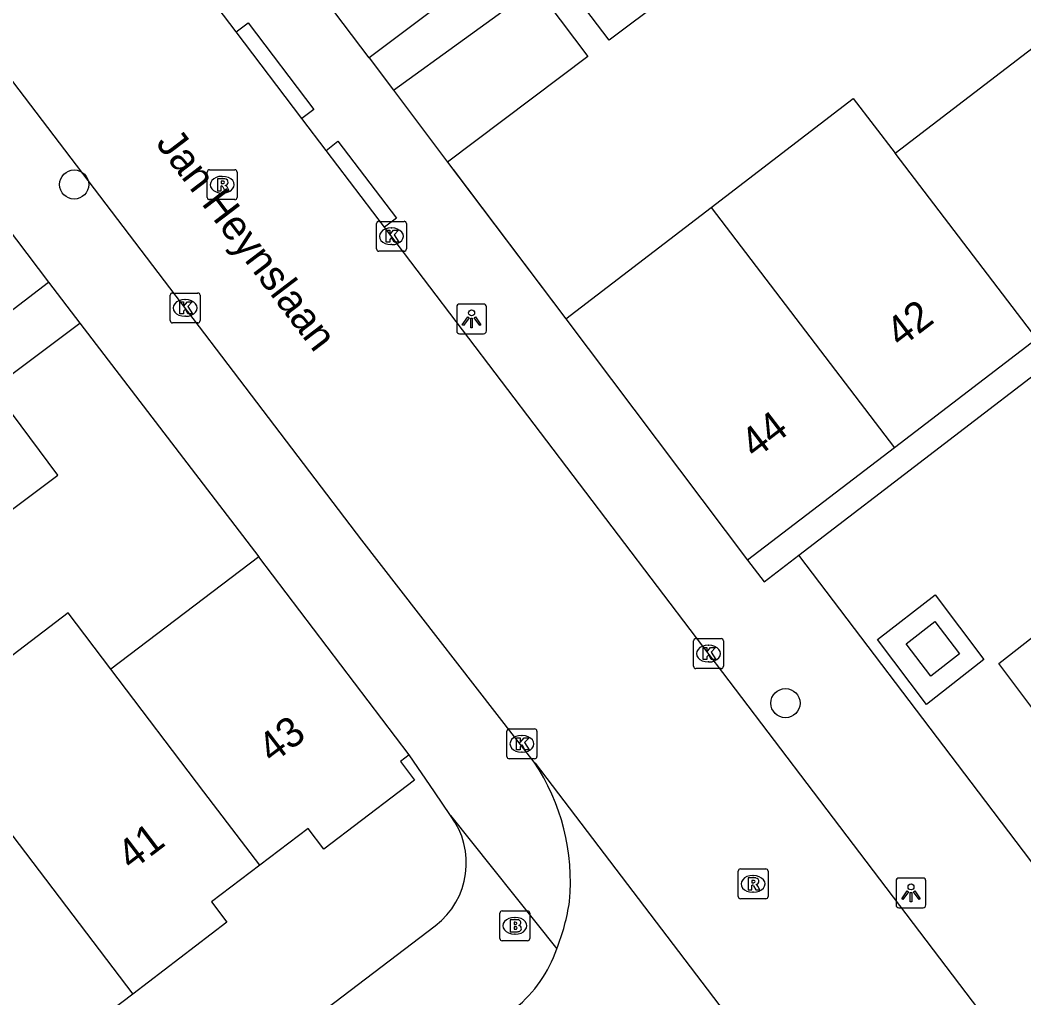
# Model space of a CAD drawing. Extents: x 160037 to 160839, y 385326 to 386441.
# Drawn here: x 160449.09 to 160482.72, y 385743.1 to 385775.85 of the extents above; entities that cross this region are included whole.
import ezdxf

# ---------------------------------------------------------------- set-up
doc = ezdxf.new("R2010")
doc.units = 0
for name, color, linetype in [('IMGEO_Boom', 7, 'Continuous'), ('IMGEO_Brandkraan', 7, 'Continuous'), ('IMGEO_Haag', 7, 'Continuous'), ('IMGEO_Kolk', 7, 'Continuous'), ('IMGEO_Lichtpunt', 7, 'Continuous'), ('IMGEO_Muur', 7, 'Continuous'), ('IMGEO_Openbare_ruimte_label', 7, 'Continuous'), ('IMGEO_Pand', 7, 'Continuous'), ('IMGEO_Pand_nummerreeks', 7, 'Continuous'), ('IMGEO_Rijbaan_lokaal_open', 7, 'Continuous'), ('IMGEO_Rioolput', 7, 'Continuous'), ('IMGEO_Voetpad_open', 7, 'Continuous')]:
    doc.layers.add(name, color=color, linetype=linetype)

msp = doc.modelspace()

# ---------------------------------------------------------------- linework, layer by layer
at = {"layer": 'IMGEO_Boom'}
for centre in [(160450.903, 385770.338), (160474.729, 385752.969)]:
    msp.add_circle(centre, 0.489, dxfattribs=at)
at = {"layer": 'IMGEO_Brandkraan'}
for p, q in [((160465.24, 385746.014), (160466.092, 385746.014)), ((160465.165, 385745.088), (160465.165, 385745.94)), ((160465.653, 385745.794), (160465.678, 385745.794)), ((160466.166, 385745.94), (160466.166, 385745.088)), ((160466.092, 385745.014), (160465.24, 385745.014)), ((160465.676, 385745.234), (160465.651, 385745.234))]:
    msp.add_line(p, q, dxfattribs=at)
for points in [[(160465.24, 385746.014), (160466.092, 385746.014)], [(160465.165, 385745.088), (160465.165, 385745.94)], [(160465.513, 385745.714), (160465.513, 385745.314), (160465.726, 385745.314)], [(160465.744, 385745.714), (160465.513, 385745.714)], [(160466.166, 385745.94), (160466.166, 385745.088)], [(160465.692, 385745.633), (160465.638, 385745.633), (160465.638, 385745.557)], [(160465.638, 385745.557), (160465.691, 385745.557)], [(160465.7, 385745.481), (160465.638, 385745.481), (160465.638, 385745.4)], [(160465.638, 385745.4), (160465.7, 385745.4)], [(160466.092, 385745.014), (160465.24, 385745.014)]]:
    msp.add_lwpolyline(points, dxfattribs=at)
for centre, radius, start, end in [((160465.242, 385745.938), 0.0765, 91.552, 178.448), ((160465.242, 385745.938), 0.0765, 91.552, 178.448), ((160466.09, 385745.938), 0.0765, 1.552, 88.448), ((160466.09, 385745.938), 0.0765, 1.552, 88.448), ((160465.748, 385745.569), 0.145, 59.4692, 91.5367), ((160465.773, 385745.616), 0.0922, 285.5137, 58.1501), ((160465.693, 385745.595), 0.0379, 267.8285, 90.9355), ((160465.701, 385745.44), 0.0404, 269.8759, 90.5077), ((160465.732, 385745.565), 0.251, 268.6676, 293.5347), ((160465.778, 385745.424), 0.105, 301.3115, 78.989), ((160465.242, 385745.09), 0.0765, 181.552, 268.448), ((160465.242, 385745.09), 0.0765, 181.552, 268.448), ((160466.09, 385745.09), 0.0765, 271.552, 358.448), ((160466.09, 385745.09), 0.0765, 271.552, 358.448)]:
    msp.add_arc(centre, radius, start, end, dxfattribs=at)
for centre, major_axis, ratio, start_param, end_param in [((160465.652, 385745.514), (-0.387, 0.002), 0.722429, 4.712389, 7.853982), ((160465.677, 385745.514), (-0.39, 0.002), 0.717154, 1.570796, 4.712389)]:
    msp.add_ellipse(centre, major_axis=major_axis, ratio=ratio, start_param=start_param, end_param=end_param, dxfattribs=at)
at = {"layer": 'IMGEO_Haag'}
msp.add_lwpolyline([(160480.555, 385754.62), (160479.594, 385753.869), (160478.775, 385754.955), (160479.736, 385755.706), (160480.555, 385754.62)], dxfattribs=at)
at = {"layer": 'IMGEO_Kolk'}
for p, q in [((160461.029, 385768.179), (160461.029, 385769.031)), ((160461.104, 385769.105), (160461.956, 385769.105)), ((160461.517, 385768.885), (160461.542, 385768.885)), ((160462.03, 385769.031), (160462.03, 385768.179)), ((160461.54, 385768.325), (160461.515, 385768.325)), ((160461.956, 385768.105), (160461.104, 385768.105)), ((160454.12, 385765.779), (160454.12, 385766.631)), ((160454.195, 385766.705), (160455.047, 385766.705)), ((160455.121, 385766.631), (160455.121, 385765.779)), ((160454.608, 385766.485), (160454.633, 385766.485)), ((160454.631, 385765.925), (160454.606, 385765.925)), ((160455.047, 385765.705), (160454.195, 385765.705)), ((160471.725, 385755.129), (160472.577, 385755.129)), ((160471.65, 385754.203), (160471.65, 385755.055)), ((160472.138, 385754.909), (160472.163, 385754.909)), ((160472.651, 385755.055), (160472.651, 385754.203)), ((160472.577, 385754.129), (160471.725, 385754.129)), ((160472.161, 385754.349), (160472.136, 385754.349)), ((160465.476, 385752.105), (160466.328, 385752.105)), ((160465.401, 385751.179), (160465.401, 385752.031)), ((160465.889, 385751.885), (160465.914, 385751.885)), ((160466.402, 385752.031), (160466.402, 385751.179)), ((160466.328, 385751.105), (160465.476, 385751.105)), ((160465.912, 385751.325), (160465.887, 385751.325))]:
    msp.add_line(p, q, dxfattribs=at)
for points in [[(160461.029, 385768.179), (160461.029, 385769.031)], [(160461.104, 385769.105), (160461.956, 385769.105)], [(160462.03, 385769.031), (160462.03, 385768.179)], [(160461.35, 385768.805), (160461.473, 385768.805), (160461.473, 385768.654), (160461.603, 385768.805), (160461.767, 385768.805), (160461.621, 385768.654), (160461.774, 385768.405), (160461.622, 385768.405), (160461.537, 385768.569), (160461.473, 385768.502), (160461.473, 385768.405), (160461.35, 385768.405), (160461.35, 385768.805)], [(160461.956, 385768.105), (160461.104, 385768.105)], [(160454.12, 385765.779), (160454.12, 385766.631)], [(160454.195, 385766.705), (160455.047, 385766.705)], [(160455.121, 385766.631), (160455.121, 385765.779)], [(160454.441, 385766.405), (160454.564, 385766.405), (160454.564, 385766.254), (160454.694, 385766.405), (160454.858, 385766.405), (160454.712, 385766.254), (160454.865, 385766.005), (160454.713, 385766.005), (160454.628, 385766.169), (160454.564, 385766.102), (160454.564, 385766.005), (160454.441, 385766.005), (160454.441, 385766.405)], [(160455.047, 385765.705), (160454.195, 385765.705)], [(160471.725, 385755.129), (160472.577, 385755.129)], [(160471.65, 385754.203), (160471.65, 385755.055)], [(160471.971, 385754.829), (160472.094, 385754.829), (160472.094, 385754.678), (160472.224, 385754.829), (160472.388, 385754.829), (160472.242, 385754.678), (160472.395, 385754.429), (160472.243, 385754.429), (160472.158, 385754.593), (160472.094, 385754.526), (160472.094, 385754.429), (160471.971, 385754.429), (160471.971, 385754.829)], [(160472.651, 385755.055), (160472.651, 385754.203)], [(160472.577, 385754.129), (160471.725, 385754.129)], [(160465.476, 385752.105), (160466.328, 385752.105)], [(160465.401, 385751.179), (160465.401, 385752.031)], [(160465.722, 385751.805), (160465.845, 385751.805), (160465.845, 385751.654), (160465.975, 385751.805), (160466.139, 385751.805), (160465.993, 385751.654), (160466.146, 385751.405), (160465.994, 385751.405), (160465.909, 385751.569), (160465.845, 385751.502), (160465.845, 385751.405), (160465.722, 385751.405), (160465.722, 385751.805)], [(160466.402, 385752.031), (160466.402, 385751.179)], [(160466.328, 385751.105), (160465.476, 385751.105)]]:
    msp.add_lwpolyline(points, dxfattribs=at)
for centre, start, end in [((160461.106, 385769.029), 91.552, 178.448), ((160461.106, 385769.029), 91.552, 178.448), ((160461.954, 385769.029), 1.552, 88.448), ((160461.954, 385769.029), 1.552, 88.448), ((160461.106, 385768.181), 181.552, 268.448), ((160461.106, 385768.181), 181.552, 268.448), ((160461.954, 385768.181), 271.552, 358.448), ((160461.954, 385768.181), 271.552, 358.448), ((160454.197, 385766.629), 91.552, 178.448), ((160454.197, 385766.629), 91.552, 178.448), ((160455.045, 385766.629), 1.552, 88.448), ((160455.045, 385766.629), 1.552, 88.448), ((160454.197, 385765.781), 181.552, 268.448), ((160454.197, 385765.781), 181.552, 268.448), ((160455.045, 385765.781), 271.552, 358.448), ((160455.045, 385765.781), 271.552, 358.448), ((160471.727, 385755.053), 91.552, 178.448), ((160471.727, 385755.053), 91.552, 178.448), ((160472.575, 385755.053), 1.552, 88.448), ((160472.575, 385755.053), 1.552, 88.448), ((160471.727, 385754.205), 181.552, 268.448), ((160471.727, 385754.205), 181.552, 268.448), ((160472.575, 385754.205), 271.552, 358.448), ((160472.575, 385754.205), 271.552, 358.448), ((160465.478, 385752.029), 91.552, 178.448), ((160465.478, 385752.029), 91.552, 178.448), ((160466.326, 385752.029), 1.552, 88.448), ((160466.326, 385752.029), 1.552, 88.448), ((160465.478, 385751.181), 181.552, 268.448), ((160465.478, 385751.181), 181.552, 268.448), ((160466.326, 385751.181), 271.552, 358.448), ((160466.326, 385751.181), 271.552, 358.448)]:
    msp.add_arc(centre, 0.0765, start, end, dxfattribs=at)
for centre, major_axis, ratio, start_param, end_param in [((160461.516, 385768.605), (-0.387, 0.002), 0.722429, 4.712389, 7.853982), ((160461.541, 385768.605), (-0.39, 0.002), 0.717154, 1.570796, 4.712389), ((160454.607, 385766.205), (-0.387, 0.002), 0.722429, 4.712389, 7.853982), ((160454.632, 385766.205), (-0.39, 0.002), 0.717154, 1.570796, 4.712389), ((160472.137, 385754.629), (-0.387, 0.002), 0.722429, 4.712389, 7.853982), ((160472.162, 385754.629), (-0.39, 0.002), 0.717154, 1.570796, 4.712389), ((160465.888, 385751.605), (-0.387, 0.002), 0.722429, 4.712389, 7.853982), ((160465.913, 385751.605), (-0.39, 0.002), 0.717154, 1.570796, 4.712389)]:
    msp.add_ellipse(centre, major_axis=major_axis, ratio=ratio, start_param=start_param, end_param=end_param, dxfattribs=at)
at = {"layer": 'IMGEO_Lichtpunt'}
for p, q in [((160463.717, 385766.241), (160463.717, 385765.434)), ((160463.717, 385766.241), (160463.717, 385765.434)), ((160464.619, 385766.336), (160463.811, 385766.336)), ((160464.619, 385766.336), (160463.811, 385766.336)), ((160464.713, 385765.434), (160464.713, 385766.241)), ((160464.713, 385765.434), (160464.713, 385766.241)), ((160463.811, 385765.34), (160464.619, 385765.34)), ((160463.811, 385765.34), (160464.619, 385765.34)), ((160478.436, 385747.017), (160478.436, 385746.21)), ((160478.436, 385747.017), (160478.436, 385746.21)), ((160479.338, 385747.112), (160478.53, 385747.112)), ((160479.338, 385747.112), (160478.53, 385747.112)), ((160479.432, 385746.21), (160479.432, 385747.017)), ((160479.432, 385746.21), (160479.432, 385747.017)), ((160478.53, 385746.116), (160479.338, 385746.116)), ((160478.53, 385746.116), (160479.338, 385746.116))]:
    msp.add_line(p, q, dxfattribs=at)
for points in [[(160464.091, 385765.905), (160464.13, 385765.877), (160463.942, 385765.615), (160463.904, 385765.642), (160464.091, 385765.905)], [(160464.193, 385765.857), (160464.24, 385765.857), (160464.24, 385765.535), (160464.193, 385765.535), (160464.193, 385765.857)], [(160464.303, 385765.877), (160464.341, 385765.904), (160464.528, 385765.642), (160464.489, 385765.614), (160464.303, 385765.877)], [(160478.81, 385746.681), (160478.849, 385746.653), (160478.661, 385746.391), (160478.623, 385746.418), (160478.81, 385746.681)], [(160479.022, 385746.653), (160479.06, 385746.68), (160479.247, 385746.418), (160479.208, 385746.39), (160479.022, 385746.653)], [(160478.912, 385746.633), (160478.959, 385746.633), (160478.959, 385746.311), (160478.912, 385746.311), (160478.912, 385746.633)]]:
    msp.add_lwpolyline(points, dxfattribs=at)
for centre in [(160464.216, 385766.039), (160478.935, 385746.815)]:
    msp.add_circle(centre, 0.0994, dxfattribs=at)
for centre, start, end in [((160463.811, 385766.241), 90, 180), ((160463.811, 385766.241), 90, 180), ((160464.619, 385766.241), 0, 90), ((160464.619, 385766.241), 0, 90), ((160463.811, 385765.434), 180, 270), ((160463.811, 385765.434), 180, 270), ((160464.619, 385765.434), 270, 0), ((160464.619, 385765.434), 270, 360), ((160478.53, 385747.017), 90, 180), ((160478.53, 385747.017), 90, 180), ((160479.338, 385747.017), 0, 90), ((160479.338, 385747.017), 0, 90), ((160478.53, 385746.21), 180, 270), ((160478.53, 385746.21), 180, 270), ((160479.338, 385746.21), 270, 0), ((160479.338, 385746.21), 270, 360)]:
    msp.add_arc(centre, 0.0946, start, end, dxfattribs=at)
at = {"layer": 'IMGEO_Muur'}
for points in [[(160463.603, 385770.841), (160467.371, 385765.845)], [(160451.094, 385765.697), (160457.084, 385757.875)]]:
    msp.add_lwpolyline(points, dxfattribs=at)
at = {"layer": 'IMGEO_Pand'}
for points in [[(160465.818, 385778.364), (160460.78, 385774.579)], [(160472.594, 385778.011), (160468.825, 385775.17), (160467.445, 385777.001)], [(160461.6, 385773.499), (160466.358, 385776.953), (160466.738, 385776.449)], [(160460.78, 385774.579), (160459.045, 385776.888)], [(160466.738, 385776.449), (160468.109, 385774.63), (160463.414, 385771.091)], [(160478.4, 385771.387), (160483.367, 385775.183), (160485.07, 385772.924), (160488.079, 385768.931)], [(160461.6, 385773.499), (160463.414, 385771.091)], [(160472.236, 385769.572), (160477.003, 385773.215), (160478.4, 385771.387)], [(160483.153, 385765.167), (160478.4, 385771.387)], [(160447.89, 385769.906), (160450.046, 385767.065)], [(160467.371, 385765.845), (160472.236, 385769.572)], [(160472.236, 385769.572), (160478.386, 385761.524)], [(160448.063, 385765.56), (160450.046, 385767.065)], [(160467.371, 385765.845), (160473.462, 385757.762)], [(160483.153, 385765.167), (160478.386, 385761.524)], [(160448.337, 385759.095), (160450.358, 385760.604), (160448.18, 385763.521)], [(160478.386, 385761.524), (160473.462, 385757.762)], [(160457.084, 385757.875), (160452.129, 385754.107)], [(160462.128, 385751.241), (160457.084, 385757.875)], [(160452.129, 385754.107), (160450.698, 385755.989), (160445.921, 385752.358), (160447.353, 385750.475)], [(160457.121, 385747.541), (160455.251, 385750), (160452.129, 385754.107)], [(160462.128, 385751.241), (160461.829, 385751.014), (160462.303, 385750.391), (160461.789, 385750), (160459.262, 385748.078), (160458.736, 385748.77), (160457.121, 385747.541)], [(160447.353, 385750.475), (160447.714, 385750), (160452.864, 385743.228)], [(160457.121, 385747.541), (160455.504, 385746.312), (160456.022, 385745.63), (160452.864, 385743.228)], [(160452.864, 385743.228), (160449.736, 385740.849), (160449.223, 385741.523), (160447.575, 385740.27)]]:
    msp.add_lwpolyline(points, dxfattribs=at)
at = {"layer": 'IMGEO_Rijbaan_lokaal_open'}
for points in [[(160456.328, 385775.448), (160445.768, 385789.344)], [(160466.313, 385750.996), (160460.541, 385758.433), (160440.269, 385785.051)], [(160458.532, 385772.547), (160456.328, 385775.448)], [(160459.341, 385771.483), (160458.532, 385772.547)], [(160461.3, 385768.906), (160459.341, 385771.483)], [(160490.796, 385730.087), (160475.667, 385750), (160461.3, 385768.906)], [(160466.313, 385750.996), (160466.344, 385750.961), (160476.157, 385738.065), (160476.427, 385737.611)]]:
    msp.add_lwpolyline(points, dxfattribs=at)
for centre, radius, start, end in [((160460.269, 385746.979), 7.257, 354.8618, 33.609), ((160460.502, 385747.364), 7.071, 338.1892, 351.5809), ((160462.943, 385746.146), 4.358, 308.9703, 341.1351)]:
    msp.add_arc(centre, radius, start, end, dxfattribs=at)
at = {"layer": 'IMGEO_Rioolput'}
for p, q in [((160455.362, 385769.905), (160455.362, 385770.757)), ((160455.437, 385770.831), (160456.289, 385770.831)), ((160455.85, 385770.611), (160455.875, 385770.611)), ((160456.363, 385770.757), (160456.363, 385769.905)), ((160455.873, 385770.051), (160455.848, 385770.051)), ((160456.289, 385769.831), (160455.437, 385769.831)), ((160473.144, 385746.49), (160473.144, 385747.342)), ((160473.219, 385747.416), (160474.071, 385747.416)), ((160474.145, 385747.342), (160474.145, 385746.49)), ((160473.632, 385747.196), (160473.657, 385747.196)), ((160474.071, 385746.416), (160473.219, 385746.416)), ((160473.655, 385746.636), (160473.63, 385746.636))]:
    msp.add_line(p, q, dxfattribs=at)
for points in [[(160455.362, 385769.905), (160455.362, 385770.757)], [(160455.437, 385770.831), (160456.289, 385770.831)], [(160456.363, 385770.757), (160456.363, 385769.905)], [(160455.951, 385770.529), (160455.699, 385770.531), (160455.699, 385770.131)], [(160455.699, 385770.131), (160455.823, 385770.131), (160455.823, 385770.293), (160455.834, 385770.293)], [(160455.877, 385770.45), (160455.823, 385770.45), (160455.823, 385770.369)], [(160455.823, 385770.369), (160455.875, 385770.369)], [(160455.881, 385770.264), (160455.952, 385770.131), (160456.092, 385770.131), (160456.027, 385770.257)], [(160456.289, 385769.831), (160455.437, 385769.831)], [(160473.144, 385746.49), (160473.144, 385747.342)], [(160473.219, 385747.416), (160474.071, 385747.416)], [(160474.145, 385747.342), (160474.145, 385746.49)], [(160473.733, 385747.114), (160473.481, 385747.116), (160473.481, 385746.716)], [(160473.659, 385747.035), (160473.605, 385747.035), (160473.605, 385746.954)], [(160473.481, 385746.716), (160473.605, 385746.716), (160473.605, 385746.878), (160473.616, 385746.878)], [(160473.605, 385746.954), (160473.657, 385746.954)], [(160473.663, 385746.849), (160473.734, 385746.716), (160473.874, 385746.716), (160473.809, 385746.842)], [(160474.071, 385746.416), (160473.219, 385746.416)]]:
    msp.add_lwpolyline(points, dxfattribs=at)
for centre, radius, start, end in [((160455.439, 385770.755), 0.0765, 91.552, 178.448), ((160455.439, 385770.755), 0.0765, 91.552, 178.448), ((160456.287, 385770.755), 0.0765, 1.552, 88.448), ((160456.287, 385770.755), 0.0765, 1.552, 88.448), ((160455.833, 385770.24), 0.0533, 26.0293, 88.6989), ((160455.859, 385770.558), 0.19, 274.7715, 282.9687), ((160455.883, 385770.354), 0.0964, 77.0061, 93.1865), ((160455.897, 385770.411), 0.0378, 276.6634, 79.6772), ((160455.95, 385770.419), 0.109, 350.3612, 89.416), ((160455.948, 385770.419), 0.112, 277.5842, 350.9817), ((160455.932, 385770.204), 0.108, 29.5134, 73.7905), ((160455.439, 385769.907), 0.0765, 181.552, 268.448), ((160455.439, 385769.907), 0.0765, 181.552, 268.448), ((160456.287, 385769.907), 0.0765, 271.552, 358.448), ((160456.287, 385769.907), 0.0765, 271.552, 358.448), ((160473.221, 385747.34), 0.0765, 91.552, 178.448), ((160473.221, 385747.34), 0.0765, 91.552, 178.448), ((160474.069, 385747.34), 0.0765, 1.552, 88.448), ((160474.069, 385747.34), 0.0765, 1.552, 88.448), ((160473.665, 385746.939), 0.0964, 77.0061, 93.1865), ((160473.679, 385746.996), 0.0378, 276.6634, 79.6772), ((160473.732, 385747.004), 0.109, 350.3612, 89.416), ((160473.615, 385746.825), 0.0533, 26.0293, 88.6989), ((160473.641, 385747.143), 0.19, 274.7715, 282.9687), ((160473.73, 385747.004), 0.112, 277.5842, 350.9817), ((160473.714, 385746.789), 0.108, 29.5134, 73.7905), ((160473.221, 385746.492), 0.0765, 181.552, 268.448), ((160473.221, 385746.492), 0.0765, 181.552, 268.448), ((160474.069, 385746.492), 0.0765, 271.552, 358.448), ((160474.069, 385746.492), 0.0765, 271.552, 358.448)]:
    msp.add_arc(centre, radius, start, end, dxfattribs=at)
for centre, major_axis, ratio, start_param, end_param in [((160455.849, 385770.331), (-0.387, 0.002), 0.722429, 4.712389, 7.853982), ((160455.874, 385770.331), (-0.39, 0.002), 0.717154, 1.570796, 4.712389), ((160473.631, 385746.916), (-0.387, 0.002), 0.722429, 4.712389, 7.853982), ((160473.656, 385746.916), (-0.39, 0.002), 0.717154, 1.570796, 4.712389)]:
    msp.add_ellipse(centre, major_axis=major_axis, ratio=ratio, start_param=start_param, end_param=end_param, dxfattribs=at)
at = {"layer": 'IMGEO_Voetpad_open'}
for points in [[(160456.328, 385775.448), (160456.727, 385775.748), (160458.931, 385772.847), (160458.532, 385772.547)], [(160460.78, 385774.579), (160461.6, 385773.499)], [(160459.341, 385771.483), (160459.739, 385771.785), (160461.698, 385769.208), (160461.3, 385768.906)], [(160463.414, 385771.091), (160467.371, 385765.845)], [(160475.179, 385757.921), (160488.816, 385768.376), (160500, 385753.542), (160502.67, 385750), (160507.583, 385743.483)], [(160450.046, 385767.065), (160451.094, 385765.697)], [(160448.18, 385763.521), (160451.094, 385765.697)], [(160451.094, 385765.697), (160457.084, 385757.875)], [(160473.462, 385757.762), (160474.015, 385757.029), (160475.179, 385757.921)], [(160497.673, 385728.329), (160491.322, 385736.651), (160481.191, 385750), (160475.179, 385757.921)], [(160479.455, 385752.925), (160477.818, 385755.097), (160479.74, 385756.599), (160481.377, 385754.427), (160479.455, 385752.925)], [(160483.522, 385752.114), (160481.879, 385754.294), (160483.78, 385755.779), (160485.423, 385753.599), (160483.522, 385752.114)], [(160463.508, 385749.206), (160462.97, 385750), (160462.128, 385751.241)], [(160463.508, 385749.206), (160467.067, 385744.737)], [(160440.882, 385659.407), (160407.478, 385703.294), (160463, 385745.517)]]:
    msp.add_lwpolyline(points, dxfattribs=at)
msp.add_arc((160461.399, 385747.617), 2.641, 307.3215, 36.9971, dxfattribs=at)

# ---------------------------------------------------------------- texts
at = {"layer": 'IMGEO_Openbare_ruimte_label'}
msp.add_text('Jan Heynslaan', height=1, rotation=307.2823, dxfattribs=at).set_placement((160453.612, 385771.712))
at = {"layer": 'IMGEO_Pand_nummerreeks'}
for s, rotation, p in [('42', 37.3838, (160478.582, 385764.846)), ('44', 37.3838, (160473.711, 385761.125)), ('43', 37.2448, (160457.542, 385750.92)), ('41', 37.2423, (160452.826, 385747.335))]:
    msp.add_text(s, height=1, rotation=rotation, dxfattribs=at).set_placement(p)

doc.saveas('drawing.dxf')
